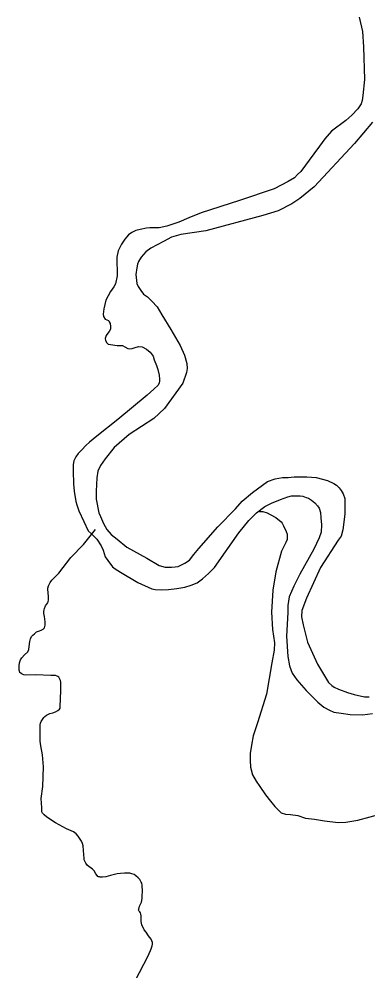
# Model space of a CAD drawing. Extents: x 1084508 to 1142749, y 1057638 to 1093403.
# Drawn here: x 1136741 to 1137107, y 1074740 to 1075738 of the extents above; entities that cross this region are included whole.
import ezdxf

# ---------------------------------------------------------------- set-up
doc = ezdxf.new("R2010")
doc.units = 0
for name, color, linetype in [('Level 35', 7, 'Continuous'), ('Level 47', 7, 'Continuous'), ('Level 9', 7, 'Continuous')]:
    doc.layers.add(name, color=color, linetype=linetype)

msp = doc.modelspace()

# ---------------------------------------------------------------- linework, layer by layer
at = {"layer": 'Level 35'}
for points in [[(1136779.4, 1075049.89), (1136778.16, 1075049.89), (1136774.62, 1075049.89), (1136758.85, 1075050.78), (1136748.04, 1075050.42), (1136746.27, 1075050.6), (1136744.5, 1075051.31), (1136743.44, 1075052.02), (1136742.2, 1075053.08), (1136741.66, 1075054.68), (1136741.49, 1075055.74), (1136741.49, 1075057.16), (1136741.31, 1075060), (1136741.84, 1075063.19), (1136742.73, 1075066.38), (1136744.32, 1075068.69), (1136747.16, 1075071.7), (1136750.35, 1075074.72), (1136751.41, 1075077.2), (1136751.76, 1075080.39), (1136752.65, 1075085.54), (1136753.36, 1075088.38), (1136754.42, 1075090.86), (1136755.84, 1075092.45), (1136757.43, 1075093.87), (1136759.56, 1075095.65), (1136762.57, 1075096.71), (1136764.52, 1075097.42), (1136766.65, 1075098.53), (1136767.98, 1075100.03), (1136768.48, 1075102.87), (1136768.48, 1075106.21), (1136767.81, 1075111.88), (1136767.31, 1075115.05), (1136767.31, 1075117.22), (1136767.48, 1075118.89), (1136767.81, 1075120.4), (1136769.15, 1075123.07), (1136771.15, 1075125.74), (1136771.82, 1075127.41), (1136771.98, 1075129.41), (1136771.98, 1075131.24), (1136771.98, 1075133.75), (1136771.82, 1075135.58), (1136771.48, 1075141.43), (1136771.98, 1075144.1), (1136773.98, 1075147.43), (1136775.65, 1075149.94), (1136782.99, 1075157.45), (1136795.66, 1075173.64), (1136808.67, 1075187.16), (1136821.51, 1075203.18)], [(1136810.49, 1074854.8), (1136809.63, 1074856.81), (1136809.34, 1074858.25), (1136808.77, 1074866.58), (1136808.34, 1074871.6), (1136807.62, 1074874.04), (1136806.62, 1074876.49), (1136804.75, 1074879.65), (1136803.32, 1074881.8), (1136801.02, 1074883.95), (1136798.29, 1074886.11), (1136791.12, 1074889.41), (1136779.35, 1074895.59), (1136770.46, 1074901.48), (1136767.44, 1074903.92), (1136765.72, 1074905.79), (1136765.15, 1074907.08), (1136765.15, 1074908.66), (1136765, 1074911.39), (1136764.57, 1074921.15), (1136766.15, 1074933.65), (1136766.87, 1074954.47), (1136765.87, 1074966.97), (1136764.14, 1074976.45), (1136763.57, 1074981.04), (1136763.43, 1074984.92), (1136763.43, 1074988.37), (1136763.43, 1074996.84), (1136763.57, 1074998.42), (1136763.86, 1075000), (1136764.43, 1075001.87), (1136765.72, 1075003.88), (1136767.16, 1075005.89), (1136768.16, 1075007.18), (1136770.17, 1075008.48), (1136773.47, 1075010.06), (1136776.77, 1075010.92), (1136779.5, 1075012.07), (1136781.94, 1075013.36), (1136783.66, 1075014.65), (1136784.38, 1075015.8), (1136784.38, 1075017.52), (1136784.9, 1075033.93), (1136784.9, 1075042.97), (1136784.72, 1075044.92), (1136783.83, 1075046.88), (1136782.95, 1075048.12), (1136781.88, 1075048.83), (1136781.18, 1075049.36), (1136779.4, 1075049.89)], [(1136881.04, 1074768.62), (1136881.04, 1074770.03), (1136880.51, 1074771.98), (1136879.63, 1074773.75), (1136876.98, 1074777.11), (1136874.33, 1074781), (1136872.21, 1074783.65), (1136869.91, 1074788.78), (1136869.2, 1074792.14), (1136869.2, 1074794.97), (1136869.2, 1074798.16), (1136868.85, 1074799.93), (1136868.49, 1074801.34), (1136867.79, 1074802.23), (1136866.88, 1074803.38), (1136866.45, 1074804.24), (1136866.59, 1074805.25), (1136867.45, 1074808.12), (1136869.46, 1074812.43), (1136870.32, 1074816.45), (1136870.32, 1074820.62), (1136870.47, 1074822.63), (1136870.47, 1074825.64), (1136870.32, 1074828.23), (1136870.18, 1074830.38), (1136869.89, 1074832.25), (1136869.18, 1074833.54), (1136867.74, 1074836.13), (1136865.88, 1074838), (1136863.58, 1074840.01), (1136861.71, 1074841.3), (1136859.28, 1074842.3), (1136857.41, 1074842.74), (1136854.97, 1074842.88), (1136851.67, 1074842.88), (1136847.65, 1074842.59), (1136843.92, 1074842.3), (1136837.18, 1074840.44), (1136832.01, 1074839.15), (1136828.86, 1074838.71), (1136827.42, 1074838.71), (1136826.42, 1074838.71), (1136825.7, 1074838.86), (1136824.41, 1074839.15), (1136823.69, 1074839.43), (1136822.97, 1074840.44), (1136821.68, 1074842.3), (1136819.82, 1074845.32), (1136818.09, 1074847.04), (1136813.07, 1074850.92), (1136811.35, 1074853.22), (1136810.49, 1074854.8)], [(1136863.37, 1074730.58), (1136876.09, 1074755.7), (1136879.1, 1074761.89), (1136879.63, 1074763.66), (1136880.86, 1074766.67), (1136881.04, 1074768.62)]]:
    msp.add_lwpolyline(points, dxfattribs=at)
at = {"layer": 'Level 47'}
msp.add_lwpolyline([(1136993.15, 1075221.9), (1136996.71, 1075221.9), (1137001.1, 1075220.53), (1137004.39, 1075218.61), (1137010.14, 1075215.59), (1137015.62, 1075211.2), (1137016.99, 1075209.56), (1137018.36, 1075206.82), (1137021.11, 1075200.78), (1137021.93, 1075198.04), (1137021.93, 1075195.3), (1137021.93, 1075192.55), (1137020.83, 1075189.53), (1137016.17, 1075180.21), (1137010.14, 1075158.54), (1137007.13, 1075139.61), (1137005.76, 1075116.29), (1137006.85, 1075098.19), (1137008.77, 1075084.2), (1137008.5, 1075076.52), (1137006.03, 1075063.35), (1137000.28, 1075030.44), (1136990.96, 1075000.4), (1136986.55, 1074986.73), (1136984.86, 1074976.88), (1136983.46, 1074968.15), (1136983.46, 1074961.4), (1136983.74, 1074954.08), (1136985.71, 1074945.91), (1136989.65, 1074939.44), (1136993.3, 1074933.53), (1136999.21, 1074924.8), (1137004.55, 1074918.33), (1137009.05, 1074912.7), (1137015.8, 1074906.22), (1137020.3, 1074904.54), (1137025.64, 1074904.25), (1137033.24, 1074903.41), (1137041.39, 1074900.59), (1137050.67, 1074899.47), (1137061.08, 1074897.78), (1137075.42, 1074896.09), (1137083.58, 1074896.37), (1137096.23, 1074898.34), (1137121.82, 1074905.38)], dxfattribs=at)
at = {"layer": 'Level 9'}
for points in [[(1137097.38, 1075740.01), (1137100.96, 1075724.97), (1137102.15, 1075708.73), (1137103.1, 1075674.82), (1137101.43, 1075657.87), (1137100.72, 1075652.62), (1137099.52, 1075649.04), (1137096.18, 1075644.02), (1137089.74, 1075637.33), (1137083.54, 1075631.84), (1137068.51, 1075620.38)], [(1137111.36, 1075629.9), (1137092.5, 1075607.45), (1137050.21, 1075562.05), (1137035.17, 1075549.81), (1137027.02, 1075544.2)], [(1137068.51, 1075620.38), (1137061.35, 1075612.5), (1137055.87, 1075604.86), (1137050.06, 1075596.68), (1137036.26, 1075578.32), (1137032.75, 1075575.02), (1137029.66, 1075571.51), (1137023.07, 1075567.8), (1137008.44, 1075559.96), (1136972.17, 1075548), (1136931.99, 1075534.8), (1136919.01, 1075529.85), (1136908.71, 1075525.31), (1136895.93, 1075520.78), (1136888.1, 1075519.33), (1136882.75, 1075519.13), (1136878.42, 1075519.13), (1136874.92, 1075518.92), (1136868.12, 1075517.48), (1136863.58, 1075516.24), (1136859.46, 1075514.18), (1136855.96, 1075511.91), (1136852.05, 1075507.37), (1136848.54, 1075502.22), (1136845.25, 1075495), (1136843.8, 1075488.4), (1136844.22, 1075469.01), (1136842.36, 1075460.35), (1136840.51, 1075457.46), (1136837, 1075452.51), (1136832.26, 1075443.43), (1136830, 1075434.15), (1136829.38, 1075428.58), (1136829.79, 1075426.11), (1136831.65, 1075423.43), (1136834.94, 1075421.98), (1136835.77, 1075420.54), (1136836.59, 1075418.89), (1136837.21, 1075415.8), (1136837.21, 1075413.73), (1136837.21, 1075412.91), (1136835.56, 1075410.43), (1136834.12, 1075408.78), (1136832.47, 1075406.31), (1136831.65, 1075403.22), (1136831.85, 1075400.95), (1136833.09, 1075398.68), (1136834.53, 1075397.44), (1136837, 1075396.82), (1136844.01, 1075395.79), (1136849.78, 1075395.79), (1136852.25, 1075394.55)], [(1137027.02, 1075544.2), (1137012.75, 1075537.06), (1136996.7, 1075531.96), (1136937.07, 1075515.89), (1136910.57, 1075512.32), (1136900.89, 1075509.26), (1136892.48, 1075504.92), (1136879.23, 1075497.78), (1136874.13, 1075494.21), (1136869.29, 1075488.6), (1136866.24, 1075483.75), (1136865.47, 1075480.95), (1136864.71, 1075477.12), (1136863.69, 1075470.24), (1136864.71, 1075460.8), (1136865.98, 1075457.74), (1136868.78, 1075453.4), (1136871.59, 1075449.83), (1136875.66, 1075446.77), (1136880.25, 1075442.18), (1136886.11, 1075436.57), (1136890.7, 1075427.9), (1136900.12, 1075412.6), (1136910.06, 1075395.76), (1136914.65, 1075385.82), (1136916.94, 1075376.89), (1136917.2, 1075371.79), (1136916.69, 1075367.45), (1136912.86, 1075356.48), (1136893.75, 1075329.96), (1136882.29, 1075319.25), (1136856.55, 1075302.67), (1136841.01, 1075288.9), (1136831.33, 1075277.16), (1136826.74, 1075270.02), (1136823.68, 1075264.16), (1136822.66, 1075257.02), (1136821.9, 1075243.24), (1136822.15, 1075234.83), (1136824.96, 1075220.54), (1136826.49, 1075216.72), (1136829.8, 1075209.32), (1136833.37, 1075202.95), (1136837.7, 1075197.85), (1136844.07, 1075192.74), (1136854, 1075184.58), (1136875.15, 1075172.85), (1136888.15, 1075165.45), (1136894.26, 1075163.41), (1136897.32, 1075163.41), (1136900.89, 1075163.41), (1136904.71, 1075163.92)], [(1136852.25, 1075394.55), (1136855.14, 1075392.9), (1136857.4, 1075392.49), (1136859.88, 1075392.7), (1136862.76, 1075393.94), (1136866.47, 1075394.76), (1136870.18, 1075394.35), (1136874.71, 1075392.08), (1136878.63, 1075388.78), (1136881.72, 1075384.65), (1136882.95, 1075380.94), (1136885.22, 1075374.75), (1136886.66, 1075370.63), (1136888.1, 1075364.65), (1136888.31, 1075360.52), (1136888.31, 1075358.46), (1136887.9, 1075356.81), (1136886.87, 1075354.34), (1136882.54, 1075350), (1136875.33, 1075343.82), (1136844.83, 1075318.45), (1136822.79, 1075300.92), (1136815.16, 1075294.73), (1136811.25, 1075291.02), (1136807.13, 1075286.48), (1136803.21, 1075282.56), (1136800.74, 1075279.26), (1136798.68, 1075275.14), (1136797.85, 1075271.01), (1136797.85, 1075264.21), (1136798.47, 1075251.01), (1136799.09, 1075243.17), (1136800.74, 1075232.24), (1136801.77, 1075228.73), (1136804.04, 1075222.75), (1136808.98, 1075211.41), (1136813.51, 1075201.71), (1136817.63, 1075198.21), (1136822.79, 1075192.84), (1136827.32, 1075185.83), (1136829.38, 1075181.29), (1136831.44, 1075174.49), (1136834.32, 1075170.57), (1136839.27, 1075163.76), (1136841.95, 1075161.7), (1136847.51, 1075158.19), (1136865.64, 1075147.47), (1136880.27, 1075140.87), (1136883.78, 1075140.05), (1136890.17, 1075139.84)], [(1136904.71, 1075163.92), (1136907.77, 1075164.43), (1136910.83, 1075165.71), (1136914.9, 1075167.75), (1136919.74, 1075171.07), (1136924.33, 1075176.68), (1136929.68, 1075183.05), (1136949.3, 1075206.01), (1136967.9, 1075224.63), (1136974.78, 1075232.79), (1136985.74, 1075241.71), (1137001.54, 1075253.19), (1137009.44, 1075256), (1137017.08, 1075257.53), (1137023.2, 1075257.53), (1137029.57, 1075258.29), (1137036.96, 1075258.29), (1137042.82, 1075258.29), (1137052.5, 1075257.53), (1137064.22, 1075254.47), (1137070.84, 1075251.15), (1137073.9, 1075249.62), (1137076.45, 1075246.56), (1137078.74, 1075243.75), (1137080.78, 1075240.44), (1137082.31, 1075235.59), (1137082.57, 1075229.22), (1137082.57, 1075219.01), (1137080.53, 1075202.69), (1137078.74, 1075196.06), (1137075.43, 1075191.72), (1137057.09, 1075163.16), (1137042.31, 1075131.02), (1137037.47, 1075118.02), (1137037.21, 1075111.64), (1137038.99, 1075102.97), (1137043.33, 1075085.11), (1137053.77, 1075061.91), (1137065.24, 1075042.78), (1137068.81, 1075039.46), (1137071.35, 1075037.68), (1137075.94, 1075035.64), (1137085.11, 1075032.32), (1137092.25, 1075030.02), (1137103.21, 1075027.73), (1137108.05, 1075027.73)], [(1136890.17, 1075139.84), (1136897.79, 1075140.25), (1136906.44, 1075141.28), (1136914.89, 1075142.73), (1136921.49, 1075144.58), (1136927.67, 1075147.26), (1136933.44, 1075151.18), (1136939.62, 1075156.96), (1136945.8, 1075163.14), (1136971.35, 1075199.65), (1136981.86, 1075212.64), (1136989.89, 1075220.48), (1136998.76, 1075227.08), (1137005.55, 1075230.79), (1137015.03, 1075234.51), (1137022.86, 1075237.39), (1137026.57, 1075238.22), (1137030.69, 1075238.42), (1137035.64, 1075238.42), (1137038.52, 1075237.81), (1137041.82, 1075236.57), (1137044.29, 1075235.74), (1137047.59, 1075233.89), (1137051.09, 1075231), (1137053.98, 1075227.7), (1137055.42, 1075225.43), (1137056.86, 1075220.89), (1137057.48, 1075215.12), (1137057.89, 1075207.9), (1137057.69, 1075200.27), (1137055.63, 1075194.29), (1137052.74, 1075188.31), (1137050.06, 1075182.33), (1137035.23, 1075156.34), (1137029.05, 1075143.55), (1137024.31, 1075132.41), (1137022.86, 1075123.34), (1137022.66, 1075115.91), (1137021.22, 1075091.16), (1137022.66, 1075069.92), (1137024.51, 1075060.02), (1137027.4, 1075052.6), (1137032.14, 1075045.38), (1137042.03, 1075034.24), (1137054.18, 1075022.07), (1137060.57, 1075016.91), (1137066.34, 1075013.61), (1137071.08, 1075011.76), (1137078.5, 1075010.52), (1137088.18, 1075009.28), (1137100.96, 1075008.87), (1137111.47, 1075010.11)]]:
    msp.add_lwpolyline(points, dxfattribs=at)

doc.saveas('drawing.dxf')
